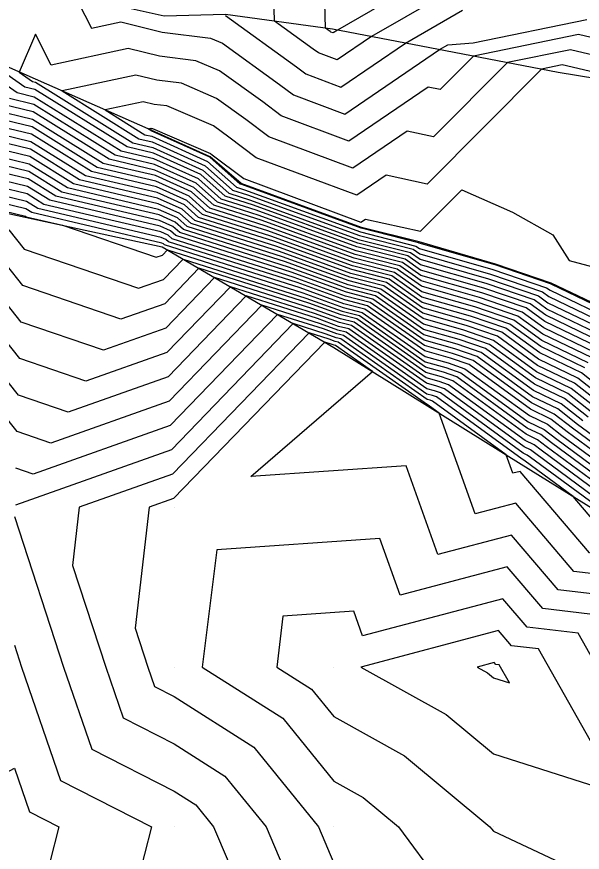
# Model space of a CAD drawing. Extents: x 2188792 to 2191981, y 386090 to 389710.
# Drawn here: x 2190800.3 to 2190835.7, y 388158.6 to 388210.9 of the extents above; entities that cross this region are included whole.
import ezdxf

# ---------------------------------------------------------------- set-up
doc = ezdxf.new("R2010")
doc.units = 0
for name, color, linetype in [('DTM Contours Major', 7, 'Continuous'), ('DTM Contours Minor', 7, 'Continuous'), ('Exist DTM QL2 LIDAR Elevation Point', 7, 'Continuous'), ('PH Exist DTM Breakline', 7, 'Continuous')]:
    doc.layers.add(name, color=color, linetype=linetype)

msp = doc.modelspace()

# ---------------------------------------------------------------- linework, layer by layer
at = {"layer": 'DTM Contours Major'}
for points in [[(2190829.144, 388213.479), (2190822.537, 388209.675), (2190820.388, 388208.209), (2190819.219, 388208.645), (2190818.901, 388208.885), (2190816.464, 388210.639), (2190816.26, 388218.309)], [(2190841.678, 388206.204), (2190834.491, 388207.899), (2190833.19, 388207.634), (2190826.026, 388200.44), (2190823.471, 388201.004), (2190821.621, 388199.742), (2190815.33, 388202.091), (2190813.621, 388203.381), (2190812.654, 388204.077), (2190809.733, 388205.331), (2190808.937, 388205.429), (2190808.253, 388205.598), (2190805.863, 388205.083), (2190808.356, 388203.533), (2190808.791, 388203.43), (2190812.284, 388201.854), (2190814.087, 388200.253), (2190814.6, 388200.09), (2190821.85, 388197.45), (2190825.323, 388196.564), (2190825.55, 388196.405), (2190830.146, 388195.091), (2190833.502, 388193.954), (2190833.721, 388193.795), (2190837.798, 388191.831)], [(2190836.74, 388190.225), (2190833.397, 388191.835), (2190832.226, 388192.688), (2190829.444, 388193.63), (2190825.637, 388194.719), (2190824.483, 388195.526), (2190821.578, 388196.268), (2190815.514, 388198.476), (2190812.904, 388199.303), (2190811.56, 388200.497), (2190808.955, 388201.673), (2190806.496, 388202.25), (2190801.395, 388205.422), (2190799.871, 388205.791)], [(2190837.737, 388186.992), (2190835.682, 388188.619), (2190833.073, 388189.876), (2190830.949, 388191.421), (2190828.743, 388192.168), (2190825.723, 388193.032), (2190823.643, 388194.489), (2190821.305, 388195.085), (2190816.427, 388196.861), (2190811.721, 388198.354), (2190810.835, 388199.141), (2190809.118, 388199.915), (2190804.636, 388200.967), (2190801.221, 388203.091), (2190797.445, 388204.004)], [(2190836.101, 388185.844), (2190834.624, 388187.013), (2190832.749, 388187.917), (2190829.673, 388190.155), (2190828.042, 388190.707), (2190825.809, 388191.346), (2190822.803, 388193.451), (2190821.033, 388193.902), (2190817.34, 388195.247), (2190810.537, 388197.404), (2190810.11, 388197.784), (2190809.282, 388198.157), (2190802.776, 388199.684), (2190801.047, 388200.759), (2190795.019, 388202.217)], [(2190792.593, 388200.431), (2190800.873, 388198.428), (2190800.916, 388198.401), (2190803.202, 388197.865), (2190809.06, 388195.858), (2190809.459, 388195.999), (2190809.771, 388196.322), (2190818.253, 388193.633), (2190820.761, 388192.72), (2190821.963, 388192.413), (2190825.895, 388189.659), (2190827.341, 388189.246), (2190828.396, 388188.888), (2190832.426, 388185.957), (2190833.567, 388185.408), (2190834.465, 388184.696), (2190838.628, 388181.637)], [(2190837.971, 388179.77), (2190832.83, 388183.548), (2190832.509, 388183.802), (2190832.102, 388183.998), (2190827.12, 388187.622), (2190826.639, 388187.785), (2190825.982, 388187.973), (2190821.123, 388191.375), (2190820.489, 388191.537), (2190819.167, 388192.018), (2190814.694, 388193.437), (2190809.809, 388188.38), (2190803.561, 388186.168), (2190800.448, 388187.235), (2190795.083, 388193.955)], [(2190840.425, 388174.311), (2190834.241, 388175.037), (2190831.315, 388178.474), (2190826.69, 388177.252), (2190824.707, 388182.813), (2190814.982, 388182.136), (2190822.604, 388188.712), (2190820.282, 388190.338), (2190820.217, 388190.354), (2190820.08, 388190.404), (2190819.617, 388190.551), (2190810.159, 388180.761), (2190808.623, 388180.217), (2190807.746, 388172.654), (2190808.544, 388170.216), (2190808.965, 388168.996), (2190810.184, 388168.374), (2190815.174, 388165.205), (2190819.22, 388160.215), (2190820.185, 388157.939)]]:
    msp.add_lwpolyline(points, dxfattribs=at)
at = {"layer": 'DTM Contours Minor'}
for points in [[(2190830.05, 388215.635), (2190820.407, 388210.083), (2190820.141, 388209.902), (2190819.997, 388209.956), (2190819.957, 388209.986), (2190819.656, 388210.202), (2190819.239, 388225.889)], [(2190803.365, 388213.428), (2190805.013, 388210.196), (2190806.849, 388210.592), (2190809.445, 388209.95), (2190812.461, 388209.579), (2190813.214, 388209.256), (2190816.789, 388206.683), (2190817.663, 388206.024), (2190820.881, 388204.822), (2190826.799, 388208.859), (2190827.332, 388209.166), (2190828.907, 388209.289), (2190836.024, 388210.742)], [(2190813.401, 388210.982), (2190817.845, 388207.784), (2190818.441, 388207.334), (2190820.634, 388206.515), (2190824.668, 388209.267), (2190828.238, 388211.322)], [(2190836.951, 388190.546), (2190833.462, 388192.227), (2190832.481, 388192.941), (2190829.585, 388193.922), (2190825.619, 388195.056), (2190824.651, 388195.734), (2190821.632, 388196.504), (2190815.331, 388198.798), (2190813.14, 388199.493), (2190811.705, 388200.769), (2190808.922, 388202.024), (2190806.868, 388202.506), (2190801.43, 388205.888), (2190800.356, 388206.148), (2190795.1, 388209.826)], [(2190839.577, 388208.836), (2190835.513, 388209.794), (2190828.929, 388208.45), (2190826.838, 388206.35), (2190826.092, 388206.515), (2190821.128, 388203.129), (2190816.885, 388204.713), (2190815.733, 388205.583), (2190813.027, 388207.53), (2190811.552, 388208.163), (2190809.276, 388208.443), (2190807.317, 388208.927), (2190802.483, 388207.886), (2190801.499, 388209.815), (2190800.481, 388207.454), (2190801.327, 388206.863), (2190801.5, 388206.821), (2190807.612, 388203.019), (2190808.856, 388202.727), (2190811.994, 388201.312), (2190813.614, 388199.873), (2190814.966, 388199.444), (2190821.741, 388196.977), (2190824.987, 388196.149), (2190825.585, 388195.731), (2190829.865, 388194.506), (2190832.991, 388193.447), (2190833.592, 388193.011), (2190837.375, 388191.189)], [(2190841.375, 388207.344), (2190835.002, 388208.847), (2190831.06, 388208.042), (2190826.432, 388203.395), (2190824.782, 388203.76), (2190821.375, 388201.436), (2190816.107, 388203.402), (2190814.677, 388204.482), (2190812.84, 388205.803), (2190810.642, 388206.747), (2190809.107, 388206.936), (2190807.785, 388207.262), (2190803.172, 388206.269), (2190807.984, 388203.276), (2190808.823, 388203.079), (2190812.139, 388201.583), (2190813.85, 388200.063), (2190814.783, 388199.767), (2190821.795, 388197.214), (2190825.155, 388196.357), (2190825.568, 388196.068), (2190830.005, 388194.799), (2190833.247, 388193.701), (2190833.656, 388193.403), (2190837.586, 388191.51)], [(2190837.163, 388190.868), (2190833.527, 388192.619), (2190832.736, 388193.194), (2190829.725, 388194.214), (2190825.602, 388195.393), (2190824.819, 388195.942), (2190821.686, 388196.741), (2190815.148, 388199.121), (2190813.377, 388199.683), (2190811.85, 388201.04), (2190808.889, 388202.376), (2190807.24, 388202.763), (2190801.465, 388206.355), (2190800.842, 388206.505), (2190797.791, 388208.64)], [(2190836.317, 388189.583), (2190833.268, 388191.051), (2190831.715, 388192.181), (2190829.164, 388193.045), (2190825.671, 388194.044), (2190824.147, 388195.111), (2190821.469, 388195.795), (2190815.879, 388197.83), (2190812.43, 388198.923), (2190811.27, 388199.955), (2190809.02, 388200.97), (2190805.752, 388201.737), (2190801.326, 388204.49), (2190798.901, 388205.076)], [(2190836.528, 388189.904), (2190833.332, 388191.443), (2190831.97, 388192.434), (2190829.304, 388193.337), (2190825.654, 388194.382), (2190824.315, 388195.319), (2190821.523, 388196.031), (2190815.696, 388198.153), (2190812.667, 388199.113), (2190811.415, 388200.226), (2190808.987, 388201.321), (2190806.124, 388201.993), (2190801.36, 388204.956), (2190799.386, 388205.433)], [(2190836.105, 388189.262), (2190833.203, 388190.66), (2190831.46, 388191.928), (2190829.024, 388192.753), (2190825.688, 388193.707), (2190823.979, 388194.904), (2190821.414, 388195.558), (2190816.062, 388197.507), (2190812.194, 388198.733), (2190811.125, 388199.683), (2190809.053, 388200.618), (2190805.38, 388201.48), (2190801.291, 388204.023), (2190798.415, 388204.719)], [(2190835.894, 388188.941), (2190833.138, 388190.268), (2190831.204, 388191.674), (2190828.883, 388192.461), (2190825.706, 388193.37), (2190823.811, 388194.696), (2190821.36, 388195.321), (2190816.244, 388197.184), (2190811.957, 388198.543), (2190810.98, 388199.412), (2190809.086, 388200.266), (2190805.008, 388201.223), (2190801.256, 388203.557), (2190797.93, 388204.361)], [(2190837.41, 388186.763), (2190835.471, 388188.298), (2190833.009, 388189.484), (2190830.694, 388191.168), (2190828.603, 388191.876), (2190825.74, 388192.695), (2190823.475, 388194.281), (2190821.251, 388194.848), (2190816.61, 388196.538), (2190811.484, 388198.164), (2190810.69, 388198.869), (2190809.151, 388199.563), (2190804.264, 388200.71), (2190801.187, 388202.624), (2190796.96, 388203.647)], [(2190838.009, 388192.152), (2190833.786, 388194.186), (2190833.757, 388194.207), (2190830.286, 388195.383), (2190825.533, 388196.743), (2190825.491, 388196.772), (2190821.904, 388197.687), (2190814.418, 388200.413), (2190814.323, 388200.443), (2190812.429, 388202.126), (2190808.758, 388203.782), (2190808.728, 388203.789), (2190808.553, 388203.897), (2190808.72, 388203.933), (2190808.768, 388203.922), (2190808.824, 388203.915), (2190812.467, 388202.351), (2190812.565, 388202.28), (2190814.552, 388200.781), (2190821.868, 388198.049), (2190822.16, 388198.248), (2190825.621, 388197.484), (2190828.206, 388200.08), (2190831.372, 388198.675), (2190833.897, 388197.255), (2190834.913, 388195.668), (2190838.907, 388194.584)], [(2190837.083, 388186.533), (2190835.259, 388187.977), (2190832.944, 388189.092), (2190830.439, 388190.915), (2190828.463, 388191.584), (2190825.757, 388192.358), (2190823.307, 388194.074), (2190821.197, 388194.612), (2190816.792, 388196.216), (2190811.247, 388197.974), (2190810.545, 388198.598), (2190809.184, 388199.212), (2190803.892, 388200.454), (2190801.152, 388202.158), (2190796.474, 388203.289)], [(2190836.428, 388186.074), (2190834.836, 388187.335), (2190832.814, 388188.308), (2190829.928, 388190.408), (2190828.182, 388190.999), (2190825.792, 388191.683), (2190822.971, 388193.658), (2190821.088, 388194.139), (2190817.158, 388195.57), (2190810.774, 388197.594), (2190810.255, 388198.055), (2190809.25, 388198.509), (2190803.148, 388199.941), (2190801.082, 388201.226), (2190795.504, 388202.575)], [(2190836.755, 388186.304), (2190835.048, 388187.656), (2190832.879, 388188.7), (2190830.183, 388190.661), (2190828.322, 388191.292), (2190825.775, 388192.02), (2190823.139, 388193.866), (2190821.142, 388194.375), (2190816.975, 388195.893), (2190811.011, 388197.784), (2190810.4, 388198.326), (2190809.217, 388198.86), (2190803.52, 388200.197), (2190801.117, 388201.692), (2190795.989, 388202.932)], [(2190839.022, 388182.758), (2190835.447, 388185.385), (2190834.201, 388186.371), (2190832.62, 388187.133), (2190829.162, 388189.648), (2190827.761, 388190.123), (2190825.844, 388190.671), (2190822.467, 388193.036), (2190820.924, 388193.429), (2190817.705, 388194.601), (2190810.064, 388197.024), (2190809.82, 388197.241), (2190809.348, 388197.454), (2190802.032, 388199.171), (2190800.978, 388199.827), (2190794.048, 388201.503)], [(2190835.774, 388185.615), (2190834.413, 388186.692), (2190832.685, 388187.525), (2190829.417, 388189.901), (2190827.902, 388190.415), (2190825.826, 388191.008), (2190822.635, 388193.243), (2190820.979, 388193.666), (2190817.523, 388194.924), (2190810.301, 388197.214), (2190809.965, 388197.512), (2190809.315, 388197.805), (2190802.404, 388199.427), (2190801.013, 388200.293), (2190794.534, 388201.86)], [(2190838.89, 388182.384), (2190835.12, 388185.155), (2190833.99, 388186.05), (2190832.555, 388186.741), (2190828.907, 388189.395), (2190827.621, 388189.83), (2190825.861, 388190.334), (2190822.299, 388192.828), (2190820.87, 388193.193), (2190817.888, 388194.278), (2190809.827, 388196.834), (2190809.675, 388196.969), (2190809.381, 388197.102), (2190801.66, 388198.914), (2190800.943, 388199.361), (2190793.563, 388201.145)], [(2190838.759, 388182.011), (2190834.793, 388184.926), (2190833.778, 388185.729), (2190832.49, 388186.349), (2190828.652, 388189.142), (2190827.481, 388189.538), (2190825.878, 388189.997), (2190822.131, 388192.621), (2190820.816, 388192.956), (2190818.071, 388193.956), (2190809.591, 388196.644), (2190809.53, 388196.698), (2190809.413, 388196.751), (2190801.288, 388198.658), (2190800.908, 388198.894), (2190793.078, 388200.788)], [(2190799.833, 388197.578), (2190800.794, 388196.375), (2190807.96, 388193.92), (2190809.529, 388194.475), (2190810.756, 388195.745), (2190818.436, 388193.31), (2190820.707, 388192.483), (2190821.795, 388192.206), (2190825.913, 388189.322), (2190827.2, 388188.954), (2190828.141, 388188.635), (2190832.361, 388185.565), (2190833.355, 388185.086), (2190834.138, 388184.466), (2190838.496, 388181.264)], [(2190838.365, 388180.89), (2190833.811, 388184.237), (2190833.144, 388184.765), (2190832.296, 388185.174), (2190827.886, 388188.382), (2190827.06, 388188.661), (2190825.93, 388188.985), (2190821.627, 388191.998), (2190820.652, 388192.247), (2190818.619, 388192.987), (2190811.74, 388195.168), (2190809.599, 388192.951), (2190806.86, 388191.982), (2190800.707, 388194.09), (2190798.646, 388196.673)], [(2190838.234, 388180.517), (2190833.484, 388184.007), (2190832.932, 388184.444), (2190832.231, 388184.782), (2190827.63, 388188.128), (2190826.92, 388188.369), (2190825.947, 388188.647), (2190821.459, 388191.79), (2190820.598, 388192.01), (2190818.801, 388192.664), (2190812.725, 388194.591), (2190809.669, 388191.428), (2190805.76, 388190.044), (2190800.621, 388191.805), (2190797.458, 388195.767)], [(2190838.102, 388180.143), (2190833.157, 388183.777), (2190832.721, 388184.123), (2190832.167, 388184.39), (2190827.375, 388187.875), (2190826.78, 388188.077), (2190825.964, 388188.31), (2190821.291, 388191.583), (2190820.543, 388191.773), (2190818.984, 388192.341), (2190813.709, 388194.014), (2190809.739, 388189.904), (2190804.661, 388188.106), (2190800.535, 388189.52), (2190796.27, 388194.861)], [(2190837.839, 388179.396), (2190832.503, 388183.318), (2190832.297, 388183.481), (2190832.037, 388183.606), (2190826.865, 388187.369), (2190826.499, 388187.492), (2190825.999, 388187.635), (2190820.955, 388191.168), (2190820.435, 388191.3), (2190819.349, 388191.696), (2190815.679, 388192.859), (2190809.879, 388186.856), (2190802.461, 388184.23), (2190800.362, 388184.949), (2190793.895, 388193.05)], [(2190837.177, 388178.528), (2190835.166, 388180.891), (2190832.175, 388183.089), (2190832.086, 388183.159), (2190831.972, 388183.214), (2190826.609, 388187.115), (2190826.359, 388187.2), (2190826.016, 388187.298), (2190820.787, 388190.96), (2190820.38, 388191.064), (2190819.532, 388191.373), (2190816.663, 388192.282), (2190809.949, 388185.332), (2190801.361, 388182.292), (2190800.276, 388182.664)], [(2190865.682, 388166.718), (2190865.153, 388166.777), (2190864.609, 388166.96), (2190860.81, 388170.912), (2190860.279, 388170.977), (2190859.851, 388171.044), (2190852.956, 388173.505), (2190852.623, 388173.668), (2190845.265, 388176.251), (2190845.261, 388176.255), (2190845.054, 388176.325), (2190836.198, 388177.364), (2190831.861, 388182.461), (2190831.392, 388182.338), (2190830.978, 388183.498), (2190826.354, 388186.862), (2190826.219, 388186.908), (2190826.033, 388186.961), (2190820.618, 388190.753), (2190820.326, 388190.827), (2190819.715, 388191.05), (2190817.648, 388191.705), (2190810.019, 388183.808), (2190800.262, 388180.354)], [(2190842.897, 388175.3), (2190835.219, 388176.2), (2190831.588, 388180.468), (2190829.041, 388179.795), (2190826.791, 388186.105), (2190826.099, 388186.609), (2190826.078, 388186.616), (2190826.051, 388186.624), (2190820.45, 388190.545), (2190820.271, 388190.591), (2190819.897, 388190.727), (2190818.632, 388191.128), (2190810.089, 388182.285), (2190804.248, 388180.217), (2190803.826, 388176.575), (2190805.906, 388170.216), (2190807.005, 388167.036), (2190810.184, 388165.413), (2190813.364, 388163.394), (2190815.941, 388160.215), (2190820.183, 388150.217)], [(2190800.184, 388179.644), (2190803.268, 388170.216), (2190805.044, 388165.076), (2190810.184, 388162.452), (2190811.553, 388161.583), (2190812.662, 388160.215), (2190814.487, 388155.912)], [(2190864.585, 388165.907), (2190864.519, 388165.914), (2190864.451, 388165.937), (2190860.261, 388170.296), (2190860.2, 388170.303), (2190860.15, 388170.311), (2190858.45, 388170.918), (2190851.719, 388168.076), (2190848.224, 388166.6), (2190842.045, 388166.089), (2190837.954, 388173.322), (2190833.262, 388173.873), (2190831.043, 388176.481), (2190824.339, 388174.709), (2190823.073, 388178.26), (2190812.853, 388177.548), (2190811.947, 388170.216), (2190816.985, 388167.016), (2190820.185, 388163.068), (2190822.019, 388162.048), (2190824.226, 388160.215), (2190826.763, 388156.792)], [(2190832.283, 388172.709), (2190830.77, 388174.487), (2190821.989, 388172.166), (2190821.439, 388173.708), (2190817.003, 388173.399), (2190816.609, 388170.216), (2190818.796, 388168.827), (2190820.185, 388167.113), (2190824.618, 388164.647), (2190829.954, 388160.215), (2190830.053, 388160.082), (2190830.186, 388159.931), (2190836.8, 388156.827), (2190840.187, 388158.503), (2190842.584, 388157.818), (2190850.188, 388157.233), (2190859.094, 388163.702), (2190856.293, 388166.319), (2190850.937, 388164.058), (2190849.228, 388163.336), (2190840.958, 388162.653), (2190835.482, 388172.334), (2190832.283, 388172.709)], [(2190831.305, 388171.545), (2190830.498, 388172.493), (2190821.879, 388170.216), (2190827.217, 388167.246), (2190830.186, 388164.78), (2190838.16, 388162.242), (2190833.01, 388171.345), (2190831.305, 388171.545)], [(2190800.184, 388171.582), (2190800.631, 388170.216), (2190803.084, 388163.115), (2190808.766, 388160.215), (2190807.023, 388153.376)], [(2190830.326, 388170.382), (2190830.225, 388170.5), (2190829.15, 388170.216), (2190829.816, 388169.845), (2190830.186, 388169.538), (2190831.181, 388169.221), (2190830.539, 388170.357), (2190830.326, 388170.382)], [(2190790.183, 388153.655), (2190791.199, 388159.198), (2190793.367, 388160.215), (2190800.184, 388163.875), (2190801.124, 388161.155), (2190802.965, 388160.215), (2190802.4, 388157.998)]]:
    msp.add_lwpolyline(points, dxfattribs=at)
at = {"layer": 'Exist DTM QL2 LIDAR Elevation Point'}
for p, q in [((2190810.184, 388180.217), (2190810.184, 388180.217)), ((2190810.184, 388170.216), (2190810.184, 388170.216)), ((2190820.185, 388170.216), (2190820.185, 388170.216)), ((2190830.186, 388170.216), (2190830.186, 388170.216)), ((2190810.184, 388160.215), (2190810.184, 388160.215)), ((2190820.185, 388160.215), (2190820.185, 388160.215)), ((2190830.186, 388160.215), (2190830.186, 388160.215))]:
    msp.add_line(p, q, dxfattribs=at)
at = {"layer": 'PH Exist DTM Breakline'}
for points in [[(2190843.014, 388205.983), (2190834.239, 388207.433), (2190827.173, 388208.787), (2190820.106, 388210.141), (2190813.409, 388211.057), (2190809.558, 388210.957), (2190806.563, 388211.611), (2190801.475, 388214.501)], [(2190871.282, 388175.117), (2190866.139, 388176.888), (2190861.057, 388177.544), (2190856.935, 388178.192), (2190850.924, 388181.155), (2190847.982, 388183.844), (2190844.982, 388186.58), (2190841.421, 388189.579), (2190838.057, 388192.225), (2190833.796, 388194.245), (2190830.312, 388195.438), (2190825.529, 388196.819), (2190821.914, 388197.731), (2190814.377, 388200.485), (2190812.446, 388202.156), (2190808.755, 388203.808), (2190801.513, 388207), (2190794.271, 388210.191), (2190787.028, 388213.383)], [(2190720.176, 388160.215), (2190728.321, 388166.167), (2190734.547, 388170.003), (2190741.484, 388175.245), (2190748.421, 388180.487), (2190755.358, 388185.729), (2190762.295, 388190.972), (2190771.759, 388197.592), (2190780.544, 388200.407), (2190792.303, 388200.217), (2190800.869, 388198.368), (2190809.435, 388196.519), (2190820.185, 388190.218), (2190826.054, 388186.564), (2190831.922, 388182.911), (2190837.79, 388179.257), (2190845.257, 388176.243), (2190852.723, 388173.23), (2190860.189, 388170.216), (2190864.428, 388165.792)]]:
    msp.add_lwpolyline(points, dxfattribs=at)

doc.saveas('drawing.dxf')
